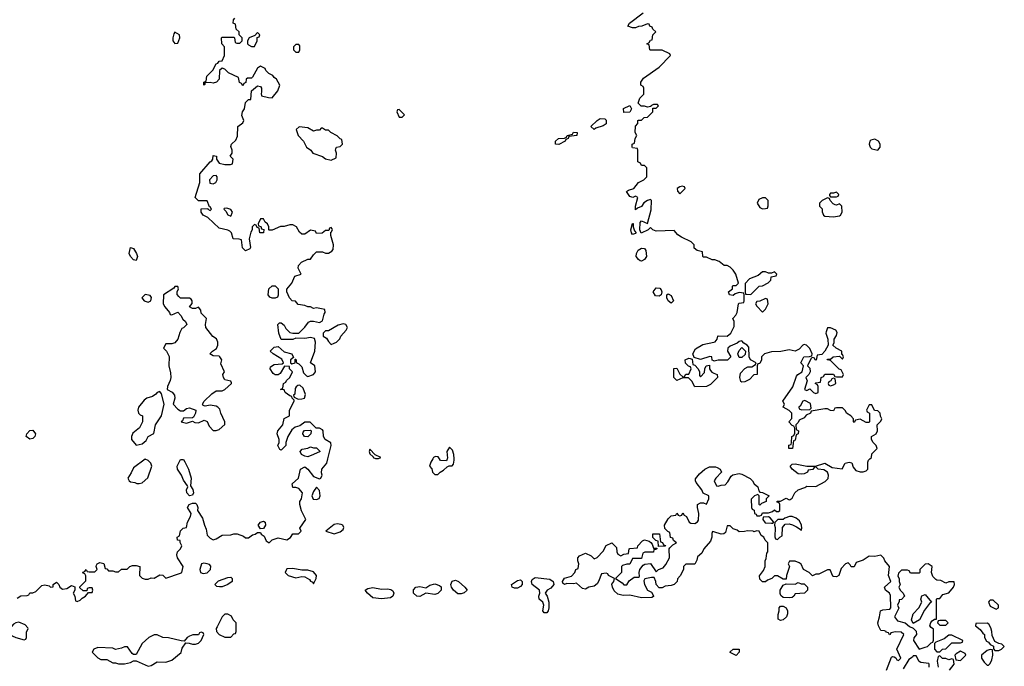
# Model space of a CAD drawing. Header units: inches. Extents: x 2380053 to 2584298, y 380219 to 546618.
# Tile 717 of 788: x 2525300 to 2531966, y 488595 to 492973. Entities that reach past the tile are written whole.
import ezdxf

# ---------------------------------------------------------------- set-up
doc = ezdxf.new("R2010")
doc.units = ezdxf.units.IN
doc.header["$MEASUREMENT"] = 0
for name, color, linetype in [('C5428', 7, 'Continuous'), ('C5429', 7, 'Continuous'), ('C5438', 7, 'Continuous'), ('C5439', 7, 'Continuous')]:
    doc.layers.add(name, color=color, linetype=linetype)

msp = doc.modelspace()

# ---------------------------------------------------------------- linework, layer by layer
at = {"layer": 'C5428', "color": 2}
for points, elevation in [([(2525283.1, 489056.9), (2525307.3, 489072.7), (2525350, 489074), (2525362, 489078), (2525368.4, 489091.6), (2525390, 489092), (2525410, 489102), (2525450, 489142.8), (2525470, 489147.3), (2525499.8, 489139.8), (2525510, 489132), (2525526, 489134), (2525528, 489150), (2525550, 489164.7), (2525564.7, 489150), (2525572, 489130), (2525590, 489118), (2525619, 489121), (2525650, 489142), (2525672.7, 489132.7), (2525674, 489110), (2525662, 489090), (2525674, 489070), (2525678, 489038), (2525690, 489034), (2525710, 489042), (2525723.1, 489056.9), (2525746, 489070), (2525766, 489094), (2525790, 489094), (2525795.3, 489110), (2525790, 489126), (2525770, 489126), (2525758, 489122), (2525754, 489106), (2525730, 489106), (2525707.3, 489127.3), (2525707.3, 489132.7), (2525747.3, 489172.7), (2525747.3, 489207.3), (2525742, 489222), (2525730, 489226), (2525728.4, 489231.6), (2525742, 489238), (2525750, 489251.3), (2525758, 489238), (2525770, 489234), (2525810, 489234), (2525826, 489250), (2525818, 489270), (2525820.4, 489279.6), (2525826, 489290), (2525843.1, 489296.9), (2525870, 489292), (2525878, 489258), (2525890, 489254), (2525902, 489242), (2525930, 489242), (2525950, 489234), (2525970, 489234), (2525990, 489252), (2526027.3, 489252.7), (2526046, 489270), (2526063.1, 489276.9), (2526090, 489278), (2526114, 489270), (2526112, 489210), (2526130, 489192), (2526150, 489184.7), (2526170, 489184.7), (2526190, 489194), (2526210, 489192), (2526250, 489214), (2526270, 489212), (2526290, 489192), (2526390, 489224.7), (2526398, 489230), (2526408, 489270), (2526369.3, 489329.3), (2526364, 489350), (2526369.3, 489370.7), (2526388.9, 489391.1), (2526398, 489410), (2526386, 489434), (2526386, 489446), (2526368, 489450), (2526366, 489470), (2526382, 489478), (2526388.4, 489511.6), (2526406, 489530), (2526430, 489534), (2526435.6, 489570), (2526456.9, 489610), (2526462, 489630), (2526436.9, 489670), (2526448.6, 489691.4), (2526470, 489700.4), (2526490, 489700.7), (2526500.7, 489690), (2526506, 489670), (2526504.9, 489650), (2526538.8, 489598.8), (2526551, 489550), (2526563.5, 489523.5), (2526570, 489482), (2526590, 489462), (2526610, 489452), (2526630, 489458), (2526670, 489482), (2526730, 489486), (2526750, 489492), (2526771.6, 489491.6), (2526816, 489476), (2526830, 489464.7), (2526850, 489464.7), (2526875.5, 489484.5), (2526895.3, 489490), (2526910, 489501), (2526930, 489502), (2526936, 489490), (2526955.6, 489475.6), (2526970, 489444.7), (2526990, 489431.3), (2527010, 489451), (2527050, 489466), (2527110, 489451.3), (2527133.2, 489466.8), (2527150, 489491.3), (2527187.3, 489492.7), (2527206, 489510), (2527198, 489530), (2527238, 489590), (2527208.4, 489648.4), (2527198, 489690), (2527198, 489710), (2527208, 489730), (2527214, 489770), (2527190, 489798), (2527170, 489806), (2527150, 489806), (2527146, 489830), (2527188, 489870), (2527202, 489930), (2527230, 489946), (2527250, 489931), (2527290, 489881), (2527330, 489864.7), (2527338, 489870), (2527348, 489890), (2527344, 489904), (2527345.2, 489930), (2527379, 489970), (2527386.3, 490000)], 42), ([(2528096.5, 490000), (2528083.6, 489976.4), (2528074, 489950), (2528091.6, 489931.6), (2528094, 489910), (2528110, 489894), (2528130, 489894), (2528146, 489910), (2528170, 489922), (2528194.6, 489945.4), (2528208, 489952), (2528227.3, 489952.7), (2528236.4, 489963.6), (2528242, 489990), (2528241.3, 490000)], 42), ([(2528194.7, 490000), (2528190, 489986), (2528150, 489988), (2528142.3, 490000)], 42), ([(2530000, 489504.8), (2529990, 489508), (2529984.9, 489495.1), (2529985.5, 489470), (2529976.7, 489443.3), (2529931, 489390), (2529918, 489362), (2529890, 489335.3), (2529885.4, 489314.6), (2529870, 489286), (2529810, 489286), (2529794, 489270), (2529794, 489250), (2529771.6, 489208.4), (2529752.7, 489187.3), (2529752, 489170), (2529730.9, 489149.1), (2529710, 489142), (2529670, 489138), (2529650, 489126), (2529630, 489126), (2529608.4, 489148.4), (2529608, 489170), (2529595.3, 489195.3), (2529577.2, 489197.2), (2529531.6, 489188.4), (2529526, 489174), (2529531.3, 489150), (2529551.6, 489111.6), (2529576.9, 489096.9), (2529591.6, 489071.6), (2529591.6, 489068.4), (2529579.6, 489060.4), (2529510, 489059), (2529430, 489077.2), (2529384.7, 489075.3), (2529350, 489082.7), (2529325.9, 489105.9), (2529313.6, 489130), (2529309.5, 489150.5), (2529322, 489170), (2529326, 489190), (2529286, 489210), (2529282, 489222), (2529270, 489226), (2529238, 489222), (2529219.1, 489170), (2529210, 489154), (2529190, 489137.2), (2529154, 489130), (2529130, 489118), (2529110, 489122), (2529070, 489157.2), (2529050, 489152.7), (2529003.5, 489156.5), (2528988, 489148), (2528978, 489158), (2528975.3, 489170), (2528989, 489191), (2529035.5, 489204.5), (2529058, 489230), (2529066, 489250), (2529082, 489258), (2529086, 489290), (2529078, 489310), (2529078, 489330), (2529090, 489342), (2529130, 489362), (2529170, 489342), (2529190, 489322), (2529210, 489332), (2529250, 489374), (2529270, 489414), (2529310, 489432), (2529339.6, 489399.6), (2529342, 489370), (2529350, 489354), (2529370, 489342), (2529390, 489354), (2529422, 489358), (2529426, 489390), (2529430, 489392), (2529482, 489398), (2529486, 489410), (2529516.4, 489443.6), (2529530, 489452), (2529562, 489442), (2529572.7, 489432.7), (2529582, 489422), (2529590, 489394), (2529614, 489394), (2529614, 489390), (2529606, 489386), (2529594, 489386), (2529590, 489368), (2529532.7, 489367.3), (2529518, 489362), (2529510, 489326), (2529450, 489326), (2529430, 489286), (2529410, 489286), (2529382, 489278), (2529374, 489270), (2529374, 489230), (2529334, 489190), (2529379.9, 489159.9), (2529390, 489146), (2529410, 489146), (2529425.6, 489174.4), (2529460.4, 489199.6), (2529490, 489198), (2529497.2, 489202.8), (2529494, 489230), (2529499, 489250), (2529520.9, 489279.1), (2529532.7, 489287.3), (2529570, 489292), (2529610, 489234), (2529626, 489250), (2529657.2, 489262.8), (2529675.5, 489284.5), (2529699.3, 489330), (2529698, 489390), (2529702, 489398), (2529722, 489418), (2529746, 489430), (2529727.3, 489447.3), (2529722, 489462), (2529707.3, 489467.3), (2529702, 489502), (2529687.3, 489507.3), (2529667.3, 489527.3), (2529666, 489550), (2529690, 489594), (2529710, 489614), (2529742, 489618), (2529750, 489632), (2529758, 489618), (2529770, 489614), (2529782, 489618), (2529790, 489634), (2529798, 489618), (2529814, 489610), (2529831.6, 489571.6), (2529843.6, 489563.6), (2529870, 489562), (2529890, 489574), (2529895.3, 489584.7), (2529897.2, 489630), (2529888.7, 489670), (2529889.3, 489690.7), (2529910, 489702), (2529930, 489702), (2529950, 489694), (2529966, 489730), (2529966, 489750), (2529927.3, 489767.3), (2529918, 489790), (2529880.2, 489840.2), (2529875.3, 489850), (2529876.4, 489863.6), (2529902, 489898), (2529938, 489930), (2529970, 489946), (2530000, 489946)], 38)]:
    msp.add_lwpolyline(points, dxfattribs=dict(at, elevation=elevation))
for points, elevation in [([(2526150, 489998), (2526070, 489938), (2526056, 489904), (2526032, 489870), (2526042, 489850), (2526050, 489844.7), (2526079.6, 489839.6), (2526092.7, 489832.7), (2526110, 489832), (2526130, 489838), (2526168.9, 489871.1), (2526194, 489950), (2526188, 489970), (2526170, 489988)], 46), ([(2526450, 489749.5), (2526432, 489770), (2526429.7, 489790), (2526439, 489810), (2526436.5, 489816.5), (2526410, 489854.5), (2526395.4, 489890), (2526369.6, 489930), (2526366, 489950), (2526390, 489996.3), (2526410, 489994.8), (2526419.4, 489979.4), (2526442.3, 489930), (2526462, 489870), (2526457.3, 489817.3), (2526471.8, 489791.8), (2526478, 489770), (2526470, 489754)], 42), ([(2527310, 489808), (2527290, 489778), (2527278, 489750), (2527286.4, 489726.4), (2527310, 489724.7), (2527328.4, 489731.6), (2527335.3, 489750), (2527330, 489786)], 42), ([(2526930, 489526), (2526915.3, 489550), (2526930, 489571), (2526950, 489578), (2526962, 489570), (2526964.7, 489550), (2526950, 489528.7)], 42), ([(2527450, 489559), (2527430, 489555.3), (2527374, 489510), (2527430, 489491.3), (2527470, 489506), (2527490, 489522), (2527494.6, 489534.6), (2527488, 489550), (2527476, 489556)], 42), ([(2529626, 489406), (2529622, 489442), (2529607.3, 489447.3), (2529587.3, 489467.3), (2529587.3, 489492.7), (2529632.7, 489492.7), (2529638, 489438), (2529652.7, 489432.7), (2529658, 489418), (2529672.7, 489412.7), (2529670, 489408)], 38), ([(2526546.8, 489293.2), (2526531.1, 489288.9), (2526521, 489250), (2526524.7, 489230), (2526542.8, 489222.8), (2526570, 489227.7), (2526593.2, 489250), (2526593.6, 489273.6), (2526584.7, 489284.7), (2526570, 489289.2)], 42), ([(2527150, 489257), (2527110, 489254.5), (2527106, 489250), (2527097.3, 489230), (2527118, 489210), (2527170, 489193.4), (2527210, 489202), (2527230, 489200.7), (2527262.8, 489182.8), (2527270, 489172), (2527284.7, 489164.7), (2527290, 489154), (2527308, 489190), (2527308.7, 489210), (2527290, 489234), (2527250, 489245.2), (2527210, 489245.2)], 42), ([(2526653.1, 489133.1), (2526635.9, 489135.9), (2526622, 489150), (2526647.2, 489172.8), (2526710, 489196), (2526730, 489197.6), (2526739.3, 489190), (2526738.4, 489170), (2526710, 489149.8), (2526670, 489134)], 38), ([(2528850, 488958), (2528842, 488970), (2528848, 489010), (2528842, 489030), (2528818, 489050), (2528815.3, 489070), (2528822, 489090), (2528819, 489110), (2528769.2, 489150), (2528765.2, 489170), (2528770, 489182), (2528790, 489196), (2528890, 489184), (2528911.3, 489170), (2528916, 489150), (2528895.8, 489124.2), (2528871.3, 489110), (2528858, 489090), (2528871, 489070), (2528882, 489030), (2528882, 488990), (2528878, 488970), (2528870, 488958)], 38), ([(2527750, 489118.3), (2527790, 489118.7), (2527814, 489114), (2527825.8, 489105.8), (2527834, 489090), (2527827.3, 489070), (2527810, 489059.6), (2527750, 489051.1), (2527690, 489059.7), (2527654, 489090), (2527639, 489110), (2527658, 489122), (2527690, 489128.9)], 38), ([(2528110, 489082), (2528050, 489089.5), (2528010, 489066.6), (2527990, 489069.4), (2527966.6, 489090), (2527967, 489113), (2527982, 489130), (2528010, 489134.9), (2528050, 489126.8), (2528076.4, 489143.6), (2528110, 489152.7), (2528142.3, 489142.3), (2528153.4, 489133.4), (2528153.7, 489110), (2528131.9, 489088.1)], 38), ([(2528290, 489085.1), (2528266.5, 489086.5), (2528237.6, 489110), (2528224.2, 489130), (2528218.4, 489150), (2528227.5, 489172.5), (2528250, 489178), (2528270, 489168.2), (2528314.8, 489130), (2528330.8, 489110), (2528308.3, 489091.7)], 38), ([(2528650, 489123.7), (2528635.3, 489130), (2528629.2, 489150), (2528670, 489177.1), (2528690, 489180.7), (2528702.8, 489170), (2528702, 489150), (2528690, 489136), (2528670, 489124.5)], 38), ([(2526710, 488948), (2526690, 488948), (2526672, 488930), (2526636.9, 488863.1), (2526631.3, 488850), (2526632, 488830), (2526651.1, 488811.1), (2526690, 488792), (2526730, 488792), (2526750, 488814), (2526762, 488818), (2526766, 488830), (2526766, 488890), (2526746, 488910), (2526734.6, 488934.6)], 42), ([(2525294, 488894), (2525274, 488890), (2525259.6, 488880.4), (2525230, 488846), (2525190, 488846), (2525162, 488830), (2525170, 488814), (2525230, 488822), (2525250, 488802), (2525274, 488790), (2525330, 488774), (2525342, 488778), (2525346, 488790), (2525347.3, 488827.3), (2525358, 488850), (2525356.4, 488856.4), (2525336.4, 488876.4)], 42), ([(2526530, 488826), (2526518, 488822), (2526512, 488808), (2526472.7, 488807.3), (2526450, 488798), (2526434, 488790), (2526414, 488766), (2526392.7, 488767.3), (2526308.9, 488788.9), (2526269.1, 488789.1), (2526230, 488808), (2526210, 488808), (2526174, 488790), (2526130, 488748.7), (2526090, 488675.3), (2526070, 488675.3), (2526062, 488682), (2526030, 488728), (2526010, 488728), (2525990, 488718), (2525950, 488708.7), (2525930, 488718), (2525830, 488722), (2525802, 488710), (2525792, 488690), (2525830, 488652), (2525850, 488642), (2525890, 488642), (2525930, 488618), (2525950, 488618), (2525970, 488611.3), (2526010, 488611), (2526050, 488621), (2526070, 488632), (2526088.4, 488631.6), (2526170, 488596), (2526190, 488601), (2526230, 488624.7), (2526290, 488624), (2526330, 488636), (2526392.5, 488687.5), (2526401.2, 488718.8), (2526426, 488754), (2526447.3, 488752.7), (2526470, 488744.7), (2526490, 488744.7), (2526510, 488752), (2526528, 488770), (2526538, 488790), (2526546, 488810), (2526542, 488822)], 42)]:
    msp.add_lwpolyline(points, close=True, dxfattribs=dict(at, elevation=elevation))
at = {"layer": 'C5429', "color": 2}
for points, elevation in [([(2530000, 491347.7), (2529988.4, 491348.4), (2529950, 491366), (2529930, 491366), (2529926, 491370), (2529922, 491402), (2529886, 491410), (2529867.3, 491427.3), (2529866, 491450), (2529846, 491470), (2529780.2, 491500.2), (2529756.4, 491516.4), (2529730, 491546), (2529610, 491542), (2529586, 491550), (2529570, 491566), (2529554, 491550), (2529508, 491528), (2529498, 491550), (2529500.4, 491599.6), (2529510, 491611.3), (2529550, 491594), (2529574.6, 491685.4), (2529578, 491750), (2529570, 491755.3), (2529550, 491748), (2529526.4, 491733.6), (2529510, 491708), (2529482, 491698), (2529470, 491686), (2529469, 491710), (2529486, 491770), (2529470, 491778), (2529451, 491769), (2529430, 491775.3), (2529409, 491810), (2529420.9, 491819.1), (2529458, 491830), (2529488.9, 491871.1), (2529526, 491890), (2529546, 491910), (2529546, 491970), (2529530, 491986), (2529510, 491986), (2529502, 492002), (2529486, 492010), (2529486, 492090), (2529482, 492102), (2529450, 492106), (2529446, 492110), (2529446, 492130), (2529462, 492138), (2529466, 492170), (2529478, 492190), (2529468, 492210), (2529468.4, 492251.6), (2529486, 492270), (2529486, 492290), (2529490, 492294), (2529510, 492294), (2529528.4, 492311.6), (2529550, 492314), (2529586, 492350), (2529586, 492374), (2529610, 492374), (2529626, 492390), (2529618, 492398), (2529590, 492398), (2529574, 492390), (2529574, 492386), (2529550, 492382), (2529530, 492388.7), (2529508.7, 492388.7), (2529487.3, 492407.3), (2529498, 492442), (2529526, 492470), (2529526, 492510), (2529522, 492522), (2529506, 492530), (2529506, 492550), (2529523.1, 492576.9), (2529628.4, 492651.6), (2529706, 492730), (2529702, 492742), (2529650, 492766), (2529570, 492766), (2529566, 492770), (2529562, 492802), (2529546, 492810), (2529562, 492818), (2529570, 492834), (2529582, 492838), (2529586, 492870), (2529606, 492890), (2529586, 492910), (2529582, 492922), (2529566, 492930), (2529562, 492942), (2529550, 492946), (2529511.6, 492928.4), (2529490, 492928), (2529470, 492919), (2529450, 492919), (2529418, 492930), (2529428, 492950), (2529520.2, 493019.8)], 38), ([(2527386.3, 490000), (2527408, 490090), (2527407.3, 490107.3), (2527368, 490130), (2527358, 490150), (2527355.3, 490190), (2527350, 490195.3), (2527330, 490208), (2527308, 490208), (2527267.3, 490247.3), (2527230, 490248), (2527196, 490224), (2527166.4, 490213.6), (2527143.5, 490196.5), (2527116, 490150), (2527102, 490110), (2527102, 490090), (2527070, 490058), (2527062, 490062), (2527048.7, 490090), (2527058, 490110), (2527058, 490130), (2527044, 490170), (2527048.7, 490190), (2527082, 490230), (2527090, 490274), (2527126, 490290), (2527126, 490330), (2527158, 490390), (2527158, 490398), (2527146, 490410), (2527142, 490422), (2527130, 490426), (2527098, 490450), (2527090, 490466), (2527066, 490470), (2527082, 490478), (2527086, 490510), (2527102, 490518), (2527106, 490530), (2527128.7, 490551.3), (2527148, 490590), (2527128, 490610), (2527126, 490626), (2527092.7, 490627.3), (2527062.8, 490577.2), (2527051, 490569), (2527030, 490568.7), (2527017.2, 490577.2), (2526995.3, 490610), (2526998, 490622), (2527022.5, 490637.5), (2527076.4, 490643.6), (2527086, 490650), (2527074, 490674), (2527015.3, 490710), (2526995.3, 490730), (2527024.1, 490755.9), (2527050, 490761), (2527090, 490724.7), (2527142, 490710), (2527154, 490686), (2527134, 490670), (2527134, 490650), (2527142, 490642), (2527166, 490650), (2527166, 490674), (2527170, 490674), (2527174, 490650), (2527190, 490642), (2527210, 490622), (2527222.8, 490582.8), (2527241, 490561), (2527250, 490558), (2527288.9, 490571.1), (2527302, 490590), (2527298, 490630), (2527268, 490650), (2527298, 490730), (2527302, 490790), (2527295.3, 490815.3), (2527270, 490822), (2527230, 490814), (2527170, 490818), (2527150, 490808.7), (2527070, 490808), (2527055.3, 490850), (2527048.7, 490910), (2527060.2, 490919.8), (2527070, 490921), (2527090, 490904.7), (2527102.5, 490882.5), (2527130, 490856), (2527150, 490850.8), (2527189, 490851), (2527230, 490892), (2527254.6, 490925.4), (2527270, 490931.3), (2527290, 490931.3), (2527330, 490922), (2527350, 490934), (2527361.2, 490978.8), (2527368, 490990), (2527366, 491010), (2527310, 491022), (2527290, 491018), (2527268.7, 491028.7), (2527250, 491029), (2527230, 491039), (2527184.7, 491044.7), (2527168, 491068), (2527146, 491070), (2527126, 491090), (2527108, 491130), (2527108.4, 491148.4), (2527142, 491190), (2527163.1, 491236.9), (2527206, 491250), (2527186, 491290), (2527188, 491310), (2527208.9, 491331.1), (2527250, 491352), (2527270, 491352), (2527290, 491382), (2527310, 491402), (2527350, 491402), (2527370, 491392), (2527390, 491392), (2527414.6, 491405.4), (2527422, 491418), (2527424, 491450), (2527407.3, 491512.7), (2527406, 491534), (2527410, 491534), (2527418, 491550), (2527416.4, 491556.4), (2527410, 491566), (2527398, 491562), (2527394, 491546), (2527370, 491546), (2527347.3, 491527.3), (2527310, 491526), (2527302, 491542), (2527270, 491548), (2527230, 491522), (2527210, 491522), (2527194.6, 491534.6), (2527175.3, 491570), (2527150, 491585.2), (2527130, 491585.2), (2527090, 491574), (2527066.8, 491573.2), (2527010, 491548), (2526990, 491548), (2526986, 491550), (2526986, 491570), (2526978, 491590), (2526963.1, 491603.1), (2526950, 491626), (2526930, 491626), (2526914, 491590), (2526918, 491578), (2526932, 491572), (2526938, 491558), (2526952.7, 491552.7), (2526952, 491530), (2526926, 491530), (2526922, 491562), (2526907.3, 491567.3), (2526902, 491582), (2526890, 491586), (2526874, 491570), (2526874, 491550), (2526865.4, 491534.6), (2526854, 491490), (2526862, 491430), (2526858, 491422), (2526828.9, 491408.9), (2526808.4, 491428.4), (2526802, 491482), (2526787.3, 491487.3), (2526746, 491490), (2526735.3, 491530), (2526722, 491542), (2526710, 491549), (2526650, 491561.2), (2526573.2, 491633.2), (2526542, 491650), (2526529.2, 491670), (2526530, 491692), (2526574, 491694), (2526574, 491690), (2526590, 491682), (2526598, 491690), (2526590, 491706), (2526586, 491706), (2526570, 491746), (2526510, 491746), (2526488.7, 491770), (2526519, 491870), (2526519, 491930), (2526590, 492011.3), (2526602, 492018), (2526608.7, 492030), (2526610, 492054), (2526632, 492050), (2526632, 492030), (2526650, 492002), (2526690, 491992), (2526727.3, 491992.7), (2526742, 491998), (2526746, 492030), (2526726, 492050), (2526738, 492070), (2526738, 492090), (2526730, 492114), (2526735.3, 492130), (2526762.7, 492157.3), (2526775.5, 492184.5), (2526778, 492250), (2526810, 492274), (2526818, 492290), (2526805.2, 492325.2), (2526809.2, 492350), (2526822, 492370), (2526830, 492412), (2526850, 492432), (2526866, 492434), (2526868.7, 492491.3), (2526910, 492524.7), (2526930, 492522), (2526938, 492510), (2526938, 492482), (2526934, 492474), (2526938, 492458), (2526985.4, 492445.4), (2527010, 492444.7), (2527048.9, 492491.1), (2527062, 492530), (2527038, 492570), (2527022, 492582), (2527014.6, 492594.6), (2526986, 492610), (2526966, 492630), (2526962, 492642), (2526930, 492658), (2526910, 492646), (2526876.9, 492583.1), (2526870, 492578), (2526843.6, 492576.4), (2526834, 492570), (2526831.6, 492548.4), (2526818, 492542), (2526810, 492526), (2526802, 492542), (2526788.7, 492548.7), (2526782, 492582), (2526714.6, 492614.6), (2526690, 492638), (2526670, 492646), (2526654, 492630), (2526651.3, 492570), (2526632, 492550), (2526610, 492544), (2526590, 492548.7), (2526554, 492546), (2526554, 492534), (2526548, 492530), (2526548, 492550), (2526562, 492558), (2526568, 492590), (2526608.4, 492631.6), (2526630, 492674), (2526642, 492678), (2526650, 492692), (2526670, 492694), (2526686, 492730), (2526688, 492790), (2526668, 492810), (2526666, 492850), (2526670, 492854), (2526750, 492854), (2526754, 492850), (2526758, 492818), (2526770, 492814), (2526790, 492814), (2526806, 492830), (2526806, 492850), (2526786, 492870), (2526786, 492890), (2526766, 492910), (2526762, 492942), (2526746, 492950), (2526748, 492972), (2526756.4, 492983.6)], 42), ([(2530000, 490662.9), (2529988, 490668), (2529986, 490690), (2529973.2, 490693.2), (2529910, 490673.2), (2529866, 490686), (2529858, 490710), (2529875.3, 490744.7), (2529926, 490774), (2530000, 490789.3)], 38), ([(2530000, 490525.9), (2529976.8, 490503.2), (2529950, 490488.7), (2529870, 490488), (2529850, 490526), (2529827.3, 490547.3), (2529790, 490548), (2529749.3, 490529.3), (2529728.7, 490550), (2529728.4, 490611.6), (2529750, 490614), (2529770, 490574), (2529790, 490554), (2529802, 490558), (2529810, 490574), (2529830, 490574), (2529846, 490610), (2529842, 490622), (2529827.3, 490627.3), (2529807.3, 490647.3), (2529806, 490670), (2529830, 490682), (2529839.6, 490679.6), (2529854, 490674), (2529858, 490638), (2529870, 490634), (2529894, 490610), (2529902, 490590), (2529903.6, 490563.6), (2529910, 490554), (2529936.4, 490583.6), (2529938, 490610), (2529948, 490630), (2529970, 490634), (2529971.3, 490610), (2529976.9, 490596.9), (2529986.4, 490586.4), (2530000, 490580.2)], 38), ([(2528241.3, 490000), (2528239.3, 490030), (2528230, 490058), (2528210, 490078), (2528191.3, 490050), (2528196, 490004), (2528194.7, 490000)], 42), ([(2528142.3, 490000), (2528133.6, 490013.6), (2528114.6, 490014.6), (2528102, 490010), (2528096.5, 490000)], 42)]:
    msp.add_lwpolyline(points, dxfattribs=dict(at, elevation=elevation))
for points, elevation in [([(2526350, 492888), (2526342.8, 492877.2), (2526336, 492850), (2526338, 492830), (2526350, 492812), (2526370, 492814), (2526384, 492850), (2526382, 492870)], 46), ([(2526910, 492886), (2526892.7, 492867.3), (2526854, 492850), (2526842, 492830), (2526842, 492810), (2526850, 492802), (2526870, 492792), (2526890, 492792), (2526908.7, 492830), (2526907.3, 492852.7), (2526922, 492858), (2526926, 492870)], 42), ([(2527190, 492806), (2527170, 492806), (2527154, 492790), (2527154, 492770), (2527170, 492754), (2527190, 492754), (2527198, 492770), (2527196.4, 492796.4)], 42), ([(2529390, 492346), (2529388.4, 492371.6), (2529431.6, 492391.6), (2529442, 492370), (2529430, 492348)], 38), ([(2527870, 492366), (2527858, 492362), (2527854, 492350), (2527870, 492314), (2527890, 492314), (2527906, 492330)], 42), ([(2529190, 492228.7), (2529168, 492250), (2529208.9, 492291.1), (2529230, 492304.7), (2529262, 492302), (2529270, 492294), (2529271.1, 492268.9), (2529250, 492255.3), (2529201, 492239)], 38), ([(2527191.3, 492248.7), (2527172, 492230), (2527184.7, 492190), (2527222, 492150), (2527242, 492110), (2527270.8, 492090.8), (2527284.7, 492070), (2527350, 492046), (2527370, 492031.3), (2527410, 492022), (2527442, 492038), (2527446, 492070), (2527438, 492090), (2527440.4, 492099.6), (2527446, 492110), (2527470, 492114), (2527486, 492130), (2527482, 492162), (2527470, 492166), (2527450, 492188), (2527406, 492210), (2527390, 492226), (2527370, 492226), (2527350, 492238), (2527342, 492238), (2527330, 492226), (2527310, 492226), (2527290, 492218), (2527250, 492242)], 42), ([(2528950, 492128.7), (2528928.7, 492130), (2528928.7, 492150), (2528948, 492170), (2528988, 492172), (2529002, 492178), (2529006, 492190), (2529042, 492198), (2529050, 492212), (2529074, 492210), (2529071.6, 492188.4), (2529018, 492182), (2529014, 492170), (2528998, 492162), (2528994, 492150)], 38), ([(2526630, 491918), (2526610, 491915.3), (2526584.7, 491890), (2526587.1, 491867.1), (2526610, 491861), (2526628, 491870), (2526638, 491890), (2526638, 491910)], 42), ([(2529786, 491846), (2529770, 491842), (2529752, 491830), (2529752.7, 491812.7), (2529770, 491794), (2529806, 491830), (2529802, 491842)], 38), ([(2526703.6, 491696.4), (2526685.4, 491694.6), (2526682, 491690), (2526696.9, 491676.9), (2526710, 491652), (2526730, 491642), (2526742, 491670), (2526730, 491688)], 42), ([(2529450, 491518), (2529442, 491530), (2529438, 491550), (2529450, 491594), (2529454, 491594), (2529454, 491570), (2529463.6, 491543.6), (2529474, 491530), (2529470, 491526)], 38), ([(2526090, 491342.7), (2526070, 491347), (2526049.7, 491370), (2526042, 491390), (2526050, 491431), (2526070, 491424.9), (2526091.8, 491390), (2526097.6, 491370)], 42), ([(2529510, 491339), (2529501.2, 491341.2), (2529489, 491349), (2529473.2, 491370), (2529475.1, 491390), (2529487, 491413), (2529510, 491426.8), (2529530, 491424.7), (2529538.8, 491410), (2529542.8, 491370), (2529530, 491349)], 38), ([(2526370, 491166), (2526350, 491166), (2526343.6, 491156.4), (2526274, 491110), (2526272, 491050), (2526282, 491030), (2526314, 490990), (2526318, 490978), (2526330, 490974), (2526370, 490992), (2526390.9, 490970.9), (2526404.7, 490944.7), (2526422, 490930), (2526431.3, 490910), (2526410, 490886), (2526398, 490882), (2526383.6, 490856.4), (2526371.3, 490810), (2526350, 490786), (2526330, 490778), (2526290, 490778), (2526274, 490750), (2526294, 490730), (2526312, 490692), (2526310.8, 490630), (2526322, 490582), (2526323.8, 490550), (2526319.3, 490530), (2526300.5, 490490), (2526298.8, 490470), (2526332.2, 490452.2), (2526348.4, 490430), (2526350.7, 490410), (2526339.1, 490370), (2526370, 490336.3), (2526390, 490324), (2526410, 490324.7), (2526430, 490341), (2526450, 490346), (2526492, 490330), (2526491.3, 490310), (2526476.9, 490283.1), (2526470, 490278), (2526410, 490275.3), (2526403.6, 490256.4), (2526394, 490250), (2526430, 490241), (2526470, 490254), (2526486.4, 490246.4), (2526510, 490244.7), (2526550, 490262), (2526570, 490252), (2526582, 490222), (2526610, 490192), (2526630, 490191.3), (2526650, 490198), (2526688.7, 490231.3), (2526689, 490250), (2526661.2, 490310), (2526655.1, 490335.1), (2526642, 490350), (2526630, 490356), (2526590, 490362.7), (2526556.4, 490356.4), (2526542, 490362), (2526538, 490370), (2526549.3, 490390.7), (2526600.2, 490439.8), (2526630, 490461), (2526670, 490460.7), (2526688.7, 490470), (2526735.3, 490510), (2526734.6, 490514.6), (2526730, 490526), (2526690, 490535.3), (2526679, 490550), (2526675.3, 490570), (2526688, 490590), (2526662, 490642), (2526668.7, 490670), (2526655.3, 490690), (2526650, 490695.3), (2526610, 490698), (2526588.7, 490710), (2526606, 490730), (2526632.9, 490747.1), (2526641.2, 490770), (2526641.2, 490790), (2526632.7, 490812.7), (2526607.5, 490827.5), (2526561.2, 490890), (2526559, 490910), (2526566, 490950), (2526530, 490986), (2526527.3, 491007.3), (2526510, 491026), (2526490, 491018), (2526470, 491018), (2526448.9, 491028.9), (2526467.3, 491052.7), (2526468, 491070), (2526460.4, 491080.4), (2526450, 491088), (2526390, 491088), (2526378, 491098), (2526367.3, 491112.7), (2526366, 491130), (2526375.3, 491150)], 46), ([(2527010, 491088), (2526994.6, 491094.6), (2526982, 491110), (2526986, 491150), (2527008.9, 491171.1), (2527030, 491171.3), (2527051.3, 491150), (2527051.1, 491108.9), (2527044.7, 491095.3), (2527030, 491088)], 42), ([(2529630, 491100.9), (2529604.4, 491104.4), (2529589.4, 491130), (2529610, 491158.8), (2529634.4, 491154.4), (2529643.5, 491143.5), (2529647.3, 491130), (2529642.8, 491110)], 38), ([(2526150, 491112.7), (2526127.7, 491090), (2526142.8, 491070), (2526170, 491061.6), (2526189, 491070), (2526192.9, 491092.9), (2526184.7, 491104.7)], 46), ([(2529710, 491054), (2529689.5, 491069.5), (2529681.2, 491090), (2529682, 491110), (2529690, 491116), (2529710, 491104.7), (2529726, 491070)], 38), ([(2527490, 490913.2), (2527455.3, 490904.7), (2527390, 490866), (2527370, 490866), (2527354, 490850), (2527354, 490830), (2527378, 490818), (2527390, 490794), (2527410, 490774), (2527430, 490782), (2527446, 490790), (2527468.4, 490811.6), (2527475.3, 490830), (2527510, 490872), (2527519, 490890), (2527508.9, 490908.9)], 42), ([(2526250, 490455.3), (2526230, 490448.7), (2526222.5, 490437.5), (2526198.8, 490421.2), (2526162, 490410), (2526142.8, 490397.2), (2526104.7, 490350), (2526101, 490330), (2526104.7, 490310), (2526116.9, 490296.9), (2526131.3, 490290), (2526131.3, 490250), (2526110.8, 490209.2), (2526066, 490174), (2526058, 490150), (2526058, 490130), (2526090, 490091.3), (2526130, 490101), (2526156, 490124), (2526170, 490152), (2526208.4, 490171.6), (2526219, 490230), (2526261.2, 490290), (2526279, 490370), (2526259.3, 490439.3)], 46), ([(2527198, 490498), (2527183.6, 490496.4), (2527171.6, 490488.4), (2527164.7, 490475.3), (2527162, 490438), (2527154, 490430), (2527158, 490418), (2527184.7, 490404.7), (2527210, 490406), (2527228.4, 490411.6), (2527234.6, 490434.6), (2527219, 490479)], 42), ([(2525370, 490132.7), (2525345.2, 490150), (2525349.3, 490170), (2525370, 490190.6), (2525390, 490193.4), (2525407.3, 490170), (2525402.8, 490150), (2525390, 490137.2)], 42), ([(2527250, 490148), (2527228.7, 490150), (2527218, 490170), (2527220.4, 490179.6), (2527228.4, 490191.6), (2527270, 490194), (2527274, 490190), (2527271.6, 490168.4)], 42), ([(2527290, 490074), (2527310, 490074), (2527334, 490050), (2527290, 490029), (2527250, 490014), (2527230, 490017.2), (2527209, 490030), (2527199, 490050), (2527213.6, 490066.4), (2527250, 490071.3), (2527270, 490082)], 42), ([(2527670, 490066), (2527666.8, 490050), (2527670, 490034), (2527694, 490014), (2527694, 490010), (2527710, 490002), (2527730, 490002), (2527746, 490010), (2527706, 490026)], 42)]:
    msp.add_lwpolyline(points, close=True, dxfattribs=dict(at, elevation=elevation))
at = {"layer": 'C5438', "color": 2, "elevation": 38}
for points in [[(2530000, 489946), (2530010, 489946), (2530022, 489942), (2530042, 489930), (2530052, 489910), (2530012, 489870), (2530002, 489850), (2530018, 489818), (2530030, 489814), (2530050, 489822), (2530075.3, 489824.7), (2530095.3, 489844.7), (2530116.4, 489883.6), (2530128.9, 489891.1), (2530170, 489901), (2530190, 489896), (2530246.4, 489866.4), (2530262, 489850), (2530272, 489830), (2530298, 489810), (2530303.6, 489783.6), (2530310, 489774), (2530330, 489772), (2530374, 489750), (2530354, 489730), (2530354, 489710), (2530322, 489698), (2530310, 489686), (2530306, 489690), (2530306, 489750), (2530298, 489758), (2530274, 489750), (2530252.7, 489727.3), (2530254, 489670), (2530258, 489658), (2530272.7, 489652.7), (2530274, 489630), (2530285.4, 489625.4), (2530290, 489614), (2530310, 489614), (2530322, 489618), (2530330, 489634), (2530370, 489634), (2530396.4, 489643.6), (2530410, 489654), (2530423.6, 489643.6), (2530436.4, 489643.6), (2530446, 489650), (2530446, 489690), (2530442, 489702), (2530427.3, 489707.3), (2530427.3, 489712.7), (2530450, 489714), (2530490, 489734), (2530510, 489722), (2530516.4, 489723.6), (2530530, 489734), (2530548, 489770), (2530569.4, 489790.6), (2530615.3, 489804.7), (2530630, 489814), (2530690, 489812), (2530753.6, 489846.4), (2530774, 489866), (2530775.3, 489890), (2530768, 489910), (2530744.7, 489924.7), (2530706, 489930), (2530690, 489946), (2530678, 489942), (2530670, 489928), (2530638, 489922), (2530634, 489910), (2530610, 489898), (2530590, 489895.3), (2530570, 489899), (2530529.3, 489929.3), (2530515.3, 489950), (2530530, 489964.7), (2530550, 489966), (2530630, 489950.8), (2530688.9, 489951.1), (2530750, 489971.3), (2530800.5, 489940.5), (2530868.9, 489931.1), (2530889.5, 489970.5), (2530916.8, 489976.8), (2530932.7, 489972.7), (2530943, 489943), (2530960.5, 489920.5), (2530990, 489910.8), (2531010, 489911), (2531030, 489918), (2531042, 489930), (2531042, 489978), (2531046, 489990), (2531056, 490000)], [(2531168.7, 488570), (2531202, 488658), (2531210, 488662), (2531219.6, 488659.6), (2531232.7, 488652.7), (2531238, 488638), (2531250, 488634), (2531266, 488650), (2531238, 488710), (2531286, 488810), (2531267.3, 488827.3), (2531230, 488828), (2531198, 488822), (2531194, 488810), (2531188.4, 488808.4), (2531182, 488822), (2531166, 488826), (2531166, 488830), (2531154.6, 488834.6), (2531130, 488838), (2531113.2, 488870), (2531109, 488890), (2531122, 488930), (2531128, 488970), (2531143.1, 488976.9), (2531190, 488982), (2531198, 488990), (2531194.6, 489074.6), (2531188, 489090), (2531162, 489110), (2531155.3, 489130), (2531198, 489170), (2531182.7, 489210), (2531189, 489270), (2531157.2, 489310), (2531150, 489328), (2531130, 489348), (2531090, 489339), (2531050, 489341.2), (2531010, 489314), (2530962.8, 489297.2), (2530950, 489268), (2530930, 489268), (2530923.1, 489283.1), (2530910, 489295.3), (2530890, 489288.7), (2530862.5, 489257.5), (2530844.7, 489210), (2530830, 489201.2), (2530810, 489202), (2530806, 489206), (2530787.3, 489247.3), (2530770, 489248), (2530710, 489218), (2530690, 489218), (2530668.4, 489208.4), (2530646, 489230), (2530606, 489250), (2530590, 489286), (2530576.4, 489296.4), (2530550, 489308), (2530512.7, 489307.3), (2530502, 489290), (2530512, 489270), (2530491.3, 489210), (2530490, 489186), (2530470, 489186), (2530430, 489208), (2530410, 489208), (2530392, 489190), (2530362, 489178), (2530350, 489168), (2530330, 489168), (2530310, 489186), (2530308.4, 489208.4), (2530336.4, 489243.6), (2530346, 489270), (2530346, 489310), (2530354.6, 489325.4), (2530358, 489362), (2530366, 489370), (2530366, 489430), (2530346, 489450), (2530338, 489470), (2530320.2, 489480.2), (2530306, 489510), (2530290, 489512.3), (2530270, 489506), (2530266, 489510), (2530227.1, 489512.9), (2530207.3, 489507.3), (2530170, 489506), (2530156.4, 489516.4), (2530130, 489526), (2530110, 489546), (2530090, 489546), (2530078, 489502), (2530067.1, 489492.9), (2530050, 489489), (2530000, 489504.8)], [(2531458, 488590), (2531458, 488610), (2531454.6, 488614.6), (2531401.2, 488621.2), (2531390, 488628), (2531370, 488666), (2531350, 488666), (2531343.6, 488656.4), (2531319.6, 488640.4), (2531282, 488578)], [(2531595.3, 488570), (2531626, 488610), (2531622, 488642), (2531610, 488646), (2531590, 488638), (2531570, 488648), (2531548.7, 488648.7), (2531530, 488666), (2531518, 488662), (2531512, 488630), (2531518, 488590)]]:
    msp.add_lwpolyline(points, dxfattribs=at)
for points in [[(2530370, 489608), (2530334, 489606), (2530332, 489590), (2530347.3, 489567.3), (2530390, 489564.7), (2530396.4, 489563.6), (2530406, 489570), (2530380.4, 489600.4)], [(2530530, 489608.7), (2530511.6, 489608.4), (2530481, 489599), (2530470, 489588), (2530432, 489588), (2530412, 489568), (2530411.3, 489550), (2530414.8, 489534.8), (2530412.7, 489472.7), (2530418, 489458), (2530430, 489454), (2530446, 489470), (2530462, 489478), (2530464.5, 489535.5), (2530482.7, 489557.3), (2530510, 489559.1), (2530533, 489553), (2530559.9, 489539.9), (2530583.6, 489523.6), (2530590, 489514), (2530595.3, 489530), (2530594, 489550), (2530579.3, 489579.3), (2530558, 489598)], [(2531450, 489288), (2531430, 489286), (2531394, 489250), (2531394, 489230), (2531390, 489226), (2531330, 489226), (2531322, 489242), (2531310, 489246), (2531270, 489246), (2531250, 489226), (2531244.7, 489204.7), (2531254, 489190), (2531254, 489170), (2531262, 489150), (2531252, 489130), (2531262, 489110), (2531282, 489090), (2531291.3, 489070), (2531270, 489048), (2531254, 489046), (2531254, 489034), (2531242, 489010), (2531251.1, 488988.9), (2531222, 488930), (2531242, 488902), (2531294, 488890), (2531323.6, 488863.6), (2531350, 488854), (2531370, 488832), (2531372, 488810), (2531352.7, 488787.3), (2531352, 488770), (2531390, 488712), (2531430, 488724.7), (2531446, 488730), (2531470, 488754), (2531482, 488758), (2531487.3, 488772.7), (2531487.3, 488847.3), (2531470, 488858), (2531462, 488870), (2531468.7, 488891.3), (2531478, 488902), (2531494, 488914), (2531506, 488914), (2531506, 489050), (2531510, 489054), (2531530, 489054), (2531550, 489082), (2531590, 489092), (2531622, 489130), (2531628, 489150), (2531626, 489166), (2531590, 489168), (2531570, 489158), (2531536.4, 489176.4), (2531510, 489178), (2531503.1, 489183.1), (2531482, 489202), (2531479, 489210), (2531474, 489230), (2531478, 489270)], [(2530590, 489154), (2530610, 489154), (2530634, 489130), (2530634, 489110), (2530614, 489090), (2530550, 489086), (2530542, 489070), (2530530, 489062), (2530510, 489059), (2530470, 489062), (2530454, 489074), (2530448.7, 489088.7), (2530449, 489110), (2530470, 489144.7), (2530490, 489154), (2530550, 489152), (2530570, 489162)], [(2531350, 488886), (2531338, 488910), (2531348, 488950), (2531388, 488990), (2531408, 489030), (2531402, 489050), (2531408.4, 489071.6), (2531430, 489082), (2531474, 489030), (2531459.6, 489020.4), (2531424.7, 488975.3), (2531391.1, 488908.9)], [(2530450, 488905.2), (2530435.3, 488915.3), (2530434.6, 488945.4), (2530442, 488970), (2530442, 488990), (2530450, 489002), (2530470, 489002), (2530490, 488991.3), (2530498, 488970), (2530498.8, 488950), (2530490.8, 488930), (2530470, 488909.4)], [(2531890, 489042), (2531870, 489042), (2531862.8, 489037.2), (2531858, 489030), (2531870, 489002), (2531910, 488982), (2531926, 488990), (2531926, 489010)], [(2531570, 488906), (2531530, 488906), (2531518, 488902), (2531514, 488890), (2531530, 488874), (2531570, 488874), (2531586, 488890)], [(2531850, 488888), (2531774, 488886), (2531772, 488870), (2531803.6, 488843.6), (2531819.6, 488819.6), (2531832, 488810), (2531832, 488790), (2531845.4, 488765.4), (2531858, 488758), (2531870, 488742), (2531892, 488732), (2531892.7, 488712.7), (2531902, 488702), (2531930, 488702), (2531946, 488710), (2531966, 488730), (2531950, 488746), (2531928.4, 488748.4), (2531902, 488762), (2531883.1, 488803.1), (2531882, 488830), (2531874.6, 488854.6), (2531860.4, 488880.4)], [(2531610, 488806), (2531590, 488806), (2531559.8, 488780.2), (2531502, 488758), (2531494, 488750), (2531494, 488710), (2531510, 488694), (2531530, 488694), (2531548.4, 488711.6), (2531570, 488714), (2531610, 488754), (2531670, 488754), (2531682, 488758), (2531686, 488770)], [(2530150, 488668.7), (2530109.3, 488689.3), (2530110, 488694), (2530130, 488712), (2530171.6, 488711.6), (2530172, 488690)], [(2531670, 488698), (2531639.6, 488680.4), (2531632, 488670), (2531638, 488638), (2531670, 488634), (2531706, 488670), (2531702, 488682)], [(2531870, 488708), (2531850, 488702), (2531811.3, 488670), (2531811.3, 488650), (2531830, 488622), (2531850, 488602), (2531858, 488602), (2531870, 488614), (2531882, 488638), (2531888.7, 488670), (2531886, 488706)]]:
    msp.add_lwpolyline(points, close=True, dxfattribs=at)
at = {"layer": 'C5439', "color": 2, "elevation": 38}
for points in [[(2531090, 492163.7), (2531062, 492158), (2531054.8, 492150), (2531050.6, 492130), (2531057.3, 492110), (2531070, 492099.1), (2531110, 492091), (2531125.2, 492110), (2531125.2, 492130), (2531115.3, 492150)], [(2530830, 491806), (2530810, 491798), (2530790, 491798), (2530782, 491790), (2530782, 491782), (2530790, 491774), (2530830, 491774), (2530842, 491778), (2530846, 491790)], [(2530350, 491768), (2530330, 491768), (2530304.7, 491755.3), (2530292, 491730), (2530310, 491702), (2530330, 491692), (2530350, 491694), (2530362, 491698), (2530367.3, 491712.7), (2530368, 491750)], [(2530770, 491766), (2530734, 491750), (2530714, 491730), (2530714, 491710), (2530732, 491692), (2530732.7, 491672.7), (2530742, 491650), (2530750, 491642), (2530810, 491638), (2530850, 491646), (2530858, 491650), (2530868, 491670), (2530866, 491710), (2530850, 491726), (2530830, 491718), (2530820.4, 491720.4), (2530807.3, 491727.3), (2530786, 491750), (2530782, 491762)], [(2530410, 491266), (2530390, 491258), (2530370, 491258), (2530350, 491266), (2530330, 491266), (2530299.8, 491240.2), (2530242, 491218), (2530212.7, 491187.3), (2530212, 491130), (2530214, 491114), (2530250, 491112), (2530306, 491170), (2530330, 491172), (2530368.4, 491191.6), (2530386, 491210), (2530387.3, 491232.7), (2530422, 491238), (2530426, 491250)], [(2530350, 491086), (2530311.6, 491068.4), (2530290, 491066), (2530282, 491050), (2530290, 491034), (2530330, 490994), (2530350, 491014), (2530368, 491050), (2530362, 491082)], [(2530790, 490888), (2530770, 490886), (2530759.6, 490860.4), (2530758, 490850), (2530772, 490810), (2530774, 490770), (2530752, 490728), (2530730, 490706), (2530698, 490702), (2530691.6, 490668.4), (2530686, 490670), (2530682, 490682), (2530670, 490686), (2530658, 490682), (2530634, 490630), (2530650, 490614), (2530651.3, 490590), (2530642, 490570), (2530622, 490550), (2530632, 490528), (2530614, 490470), (2530630, 490462), (2530650, 490474), (2530674, 490450), (2530690, 490442), (2530706, 490450), (2530706, 490490), (2530702, 490502), (2530686, 490510), (2530690, 490514), (2530722, 490518), (2530726, 490550), (2530742, 490558), (2530750, 490574), (2530810, 490574), (2530818, 490558), (2530830, 490554), (2530870, 490554), (2530878, 490570), (2530862, 490602), (2530847.3, 490607.3), (2530790, 490666), (2530766, 490670), (2530770, 490674), (2530790, 490674), (2530808.4, 490691.6), (2530850, 490694), (2530870, 490674), (2530878, 490690), (2530870, 490706), (2530866, 490706), (2530866, 490730), (2530828.4, 490748.4), (2530806, 490770), (2530814.6, 490785.4), (2530815.3, 490810), (2530830, 490834), (2530835.3, 490855.3), (2530826, 490870)], [(2530170, 490686), (2530162, 490710), (2530170, 490734), (2530190, 490754), (2530214, 490730), (2530212.7, 490707.3), (2530190, 490686)], [(2530810, 490546), (2530798, 490542), (2530792.7, 490527.3), (2530778, 490522), (2530774, 490510), (2530778, 490498), (2530790, 490494), (2530810, 490502), (2530826, 490510), (2530822, 490542)], [(2530614.6, 490394.6), (2530602, 490390), (2530583.6, 490356.4), (2530574, 490350), (2530578, 490338), (2530592.7, 490332.7), (2530650, 490334), (2530658, 490342), (2530653.6, 490373.6)]]:
    msp.add_lwpolyline(points, close=True, dxfattribs=at)
for points in [[(2530000, 490789.3), (2530008.9, 490791.1), (2530022, 490810), (2530026, 490830), (2530030, 490832), (2530090, 490831.3), (2530115.3, 490850), (2530136.4, 490896.4), (2530138, 490930), (2530128, 490950), (2530148.4, 490971.6), (2530158, 490990), (2530166, 491050), (2530170, 491054), (2530202, 491058), (2530206, 491070), (2530206, 491110), (2530202, 491122), (2530170, 491126), (2530143.6, 491116.4), (2530130, 491106), (2530106, 491110), (2530098, 491130), (2530126, 491150), (2530126, 491170), (2530130, 491174), (2530150, 491174), (2530166, 491190), (2530148.7, 491250), (2530130, 491278), (2530110, 491298), (2530090, 491308), (2530068.4, 491308.4), (2530036.4, 491336.4), (2530007.3, 491347.3), (2530000, 491347.7)], [(2531056, 490000), (2531066, 490010), (2531070, 490034), (2531106, 490070), (2531098, 490090), (2531078, 490110), (2531068, 490130), (2531068, 490150), (2531098, 490170), (2531108, 490190), (2531106, 490230), (2531130, 490254), (2531138, 490270), (2531128.4, 490288.4), (2531126, 490310), (2531110, 490326), (2531087.3, 490327.3), (2531070, 490366), (2531050, 490366), (2531034, 490330), (2531038, 490318), (2531054, 490310), (2531054, 490250), (2531050, 490246), (2531030, 490246), (2530990, 490268), (2530958, 490262), (2530950, 490246), (2530946, 490250), (2530946, 490270), (2530928, 490290), (2530898, 490310), (2530890, 490326), (2530870, 490346), (2530830, 490346), (2530818, 490342), (2530810, 490326), (2530790, 490328), (2530770, 490338), (2530750, 490338), (2530658, 490322), (2530654, 490310), (2530624.7, 490295.3), (2530610, 490278), (2530578, 490262), (2530570, 490246), (2530554, 490230), (2530558, 490198), (2530572, 490190), (2530571.3, 490170), (2530558, 490162), (2530550, 490126), (2530538, 490122), (2530532, 490070), (2530508, 490070), (2530508.4, 490091.6), (2530522, 490098), (2530526, 490110), (2530528, 490150), (2530542, 490158), (2530547.3, 490172.7), (2530547.3, 490207.3), (2530542, 490222), (2530530, 490226), (2530508, 490250), (2530527.3, 490272.7), (2530528, 490310), (2530510, 490328), (2530468, 490350), (2530478, 490370), (2530466, 490390), (2530533.6, 490486.4), (2530560.2, 490559.8), (2530568.7, 490571.3), (2530598, 490590), (2530606, 490630), (2530588, 490650), (2530608, 490690), (2530647.3, 490692.7), (2530662, 490698), (2530666, 490710), (2530650, 490746), (2530626, 490770), (2530610, 490774), (2530602, 490770), (2530576.9, 490743.1), (2530550, 490728), (2530510, 490737.2), (2530454, 490726), (2530390, 490723.7), (2530342, 490710), (2530322, 490690), (2530322, 490670), (2530310, 490646), (2530298, 490642), (2530294, 490630), (2530294, 490570), (2530270, 490568), (2530242, 490538), (2530210, 490520.9), (2530190, 490519), (2530182.7, 490522.7), (2530175.1, 490550), (2530180.1, 490579.9), (2530210, 490611.3), (2530230, 490622), (2530256.4, 490623.6), (2530282, 490638), (2530286, 490650), (2530248, 490670), (2530238, 490690), (2530236.4, 490756.4), (2530226, 490770), (2530202, 490782), (2530190, 490798), (2530170, 490795.3), (2530158, 490782), (2530110, 490762.7), (2530094.8, 490750), (2530091, 490730), (2530114, 490690), (2530091, 490669), (2530030, 490668), (2530002, 490662), (2530000, 490662.9)], [(2530000, 490580.2), (2530022, 490570), (2530024.7, 490550), (2530000, 490525.9)]]:
    msp.add_lwpolyline(points, dxfattribs=at)

doc.saveas('drawing.dxf')
